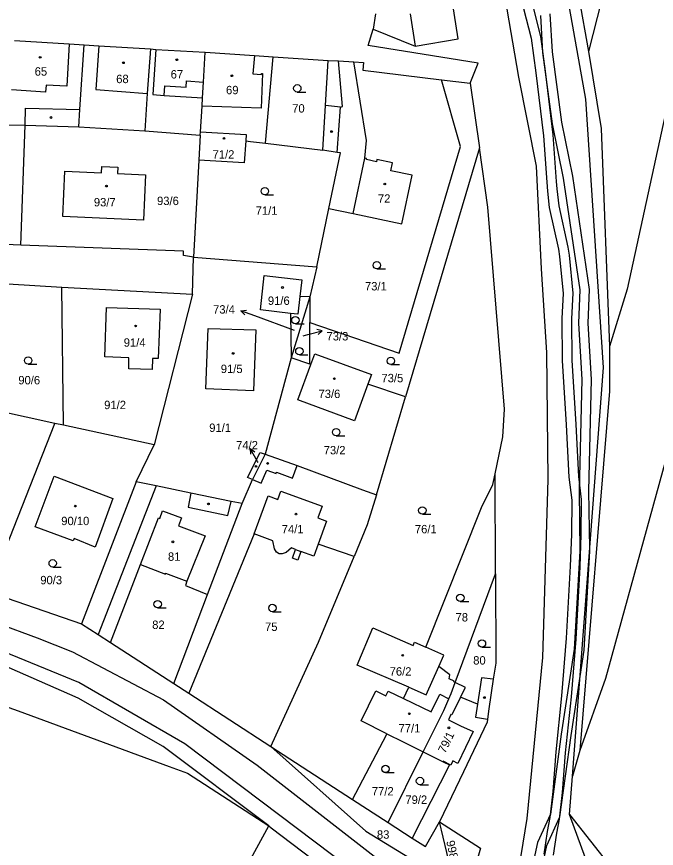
# Model space of a CAD drawing. Extents: x -757266 to -753360, y -1162585 to -1157740.
# Drawn here: x -754672.7 to -754542.9, y -1161439.7 to -1161271.1 of the extents above; entities that cross this region are included whole.
import ezdxf

# ---------------------------------------------------------------- set-up
doc = ezdxf.new("R2010")
doc.units = 0
for name, color, linetype in [('Hranice parcel', 7, 'Continuous'), ('Parcelní čísla', 7, 'Continuous'), ('Pop  PČ popisy', 7, 'Continuous'), ('Poz předměty', 7, 'Continuous'), ('Vnitřní kresba', 7, 'Continuous'), ('Věcná břemena k části', 7, 'Continuous'), ('Značky budov', 7, 'Continuous'), ('Značky kultur', 7, 'Continuous')]:
    doc.layers.add(name, color=color, linetype=linetype)

msp = doc.modelspace()

# ---------------------------------------------------------------- linework, layer by layer
at = {"layer": 'Hranice parcel'}
for p, q in [((-754564.47, -1161235.05), (-754556.62, -1161278.19)), ((-754599.88, -1161270.57), (-754600.35, -1161273.7)), ((-754622.16, -1161296.82), (-754620.61, -1161279.26)), ((-754620.61, -1161279.26), (-754609.44, -1161280)), ((-754586.46, -1161283.93), (-754580.66, -1161284.65)), ((-754580.66, -1161284.65), (-754578.76, -1161297.75)), ((-754675.18, -1161293.06), (-754670.95, -1161293.16)), ((-754671.84, -1161317.48), (-754670.95, -1161293.16)), ((-754670.95, -1161293.16), (-754660.07, -1161293.45)), ((-754660.07, -1161293.45), (-754646.62, -1161294.32)), ((-754646.62, -1161294.32), (-754635.46, -1161295.19)), ((-754635.46, -1161295.19), (-754635.67, -1161300.26)), ((-754635.46, -1161295.19), (-754635.33, -1161294.47)), ((-754622.16, -1161296.82), (-754610.53, -1161298.22)), ((-754578.76, -1161297.75), (-754593.76, -1161348.23)), ((-754635.67, -1161300.26), (-754636.8, -1161319.87)), ((-754611.76, -1161321.88), (-754609.31, -1161310.02)), ((-754671.84, -1161317.48), (-754693.69, -1161316.58)), ((-754636.97, -1161327.36), (-754636.8, -1161319.87)), ((-754636.8, -1161319.87), (-754611.76, -1161321.88)), ((-754611.76, -1161321.88), (-754613.18, -1161327.94)), ((-754663.13, -1161353.97), (-754663.47, -1161325.97)), ((-754663.47, -1161325.97), (-754636.97, -1161327.36)), ((-754636.97, -1161327.36), (-754644.79, -1161357.93)), ((-754613.18, -1161327.94), (-754616.95, -1161340.28)), ((-754613.18, -1161327.94), (-754615.21, -1161327.85)), ((-754613.18, -1161327.94), (-754613.18, -1161333.11)), ((-754617.12, -1161331.29), (-754616.95, -1161340.28)), ((-754613.18, -1161341.57), (-754613.18, -1161333.11)), ((-754616.95, -1161340.28), (-754622.24, -1161359.84)), ((-754613.18, -1161341.57), (-754616.95, -1161340.28)), ((-754612.99, -1161341.63), (-754613.18, -1161341.57)), ((-754593.76, -1161348.23), (-754601.4, -1161345.61)), ((-754664.94, -1161353.58), (-754690.96, -1161347.96)), ((-754599.63, -1161368.08), (-754593.76, -1161348.23)), ((-754678.39, -1161387.7), (-754664.94, -1161353.58)), ((-754663.13, -1161353.97), (-754664.94, -1161353.58)), ((-754644.79, -1161357.93), (-754663.13, -1161353.97)), ((-754648.39, -1161365.43), (-754644.79, -1161357.93)), ((-754622.24, -1161359.84), (-754624.83, -1161364.97)), ((-754575.52, -1161384.09), (-754575.57, -1161363.79)), ((-754626.92, -1161369.84), (-754624.83, -1161364.97)), ((-754633.93, -1161388.29), (-754626.92, -1161369.84)), ((-754583.69, -1161406.08), (-754575.52, -1161384.09)), ((-754678.39, -1161387.7), (-754659.5, -1161394.19)), ((-754640.78, -1161406.28), (-754633.93, -1161388.29)), ((-754653.6, -1161398), (-754640.78, -1161406.28)), ((-754640.78, -1161406.28), (-754637.75, -1161408.25)), ((-754637.75, -1161408.25), (-754621.09, -1161419.06)), ((-754621.09, -1161419.06), (-754604.55, -1161429.79)), ((-754597.28, -1161434.49), (-754590.2, -1161420.15)), ((-754558.38, -1161419.85), (-754559.89, -1161425.06)), ((-754560.48, -1161432.87), (-754559.89, -1161425.06)), ((-754604.55, -1161429.79), (-754597.28, -1161434.49)), ((-754560.48, -1161432.87), (-754547.87, -1161448.88)), ((-754597.28, -1161434.49), (-754592.41, -1161437.62)), ((-754583.77, -1161447.24), (-754586.91, -1161434.31))]:
    msp.add_line(p, q, dxfattribs=at)
for points in [[(-754445.2, -1160958.32), (-754447.89, -1160976.22), (-754455.59, -1161013.39), (-754480.57, -1161118.96), (-754490.22, -1161157.22), (-754506.77, -1161225.11), (-754533.95, -1161335.36), (-754553.22, -1161405.27), (-754558.38, -1161419.85)], [(-754466.32, -1160969.22), (-754470.69, -1161000.96), (-754485.32, -1161062.24), (-754508.67, -1161155.44), (-754534.19, -1161259.35), (-754548.8, -1161326.41), (-754552.41, -1161338.01)], [(-754484.16, -1160981.35), (-754485.81, -1160996.01), (-754494.05, -1161034.11), (-754504.67, -1161074), (-754524.03, -1161152.27), (-754534.83, -1161192.53), (-754556.62, -1161278.19)], [(-754559.89, -1161425.06), (-754553.59, -1161342.24), (-754557.22, -1161287.88), (-754565.71, -1161240.05), (-754579.29, -1161190.13)], [(-754600.35, -1161273.7), (-754591.79, -1161277.13), (-754583.11, -1161275.65), (-754585.54, -1161259.98), (-754590.52, -1161260.79), (-754598.11, -1161259.48)], [(-754580.66, -1161284.65), (-754579.05, -1161280.56), (-754601.37, -1161277.01), (-754600.35, -1161273.7)], [(-754673.11, -1161275.95), (-754661.97, -1161276.63), (-754658.96, -1161276.85)], [(-754660.07, -1161293.45), (-754659.84, -1161289.99), (-754658.96, -1161276.85)], [(-754658.96, -1161276.85), (-754656, -1161277.04), (-754645.5, -1161277.7)], [(-754645.5, -1161277.7), (-754646.15, -1161286.69), (-754646.62, -1161294.32)], [(-754645.5, -1161277.7), (-754644.44, -1161277.78), (-754634.38, -1161278.37)], [(-754635.33, -1161294.47), (-754635.03, -1161289.31), (-754634.93, -1161287.61), (-754634.74, -1161284.42), (-754634.38, -1161278.37)], [(-754634.38, -1161278.37), (-754624.4, -1161279.02), (-754620.61, -1161279.26)], [(-754556.62, -1161278.19), (-754554.06, -1161293.83), (-754552.41, -1161338.01)], [(-754610.53, -1161298.22), (-754610.01, -1161289.16), (-754609.44, -1161280)], [(-754609.44, -1161280), (-754607.34, -1161280.13), (-754604.23, -1161280.32)], [(-754609.31, -1161310.02), (-754604.36, -1161311.07), (-754594.54, -1161313.14), (-754592.44, -1161303.29), (-754596.74, -1161302.37), (-754596.41, -1161300.75), (-754599.6, -1161300.13), (-754599.69, -1161300.57), (-754601.69, -1161300.09), (-754601.66, -1161299.92), (-754602.02, -1161299.84), (-754601.67, -1161296.22), (-754604.23, -1161280.32)], [(-754604.23, -1161280.32), (-754602.3, -1161280.43), (-754602.43, -1161281.96), (-754586.46, -1161283.93)], [(-754613.18, -1161333.11), (-754595.06, -1161339.34), (-754582.61, -1161297.47), (-754586.46, -1161283.93)], [(-754635.33, -1161294.47), (-754626.09, -1161295.01), (-754626.18, -1161296.33)], [(-754626.18, -1161296.33), (-754626.48, -1161300.8), (-754635.67, -1161300.26)], [(-754626.18, -1161296.33), (-754625.2, -1161296.45), (-754622.16, -1161296.82)], [(-754609.31, -1161310.02), (-754606.98, -1161298.76), (-754607.61, -1161298.71), (-754610.53, -1161298.22)], [(-754575.57, -1161363.79), (-754574.01, -1161356.28), (-754573.71, -1161350.69), (-754577.07, -1161309.73), (-754578.76, -1161297.75)], [(-754652.16, -1161301.67), (-754652.22, -1161302.94), (-754646.53, -1161303.19), (-754646.94, -1161312.37), (-754663.28, -1161311.65), (-754662.88, -1161302.47), (-754655.42, -1161302.8), (-754655.36, -1161301.51), (-754652.16, -1161301.67)], [(-754636.8, -1161319.87), (-754638.84, -1161319.56), (-754638.78, -1161318.66), (-754671.84, -1161317.48)], [(-754617.12, -1161331.29), (-754623.2, -1161330.58), (-754622.42, -1161323.63), (-754614.82, -1161324.49), (-754615.21, -1161327.85)], [(-754690.96, -1161347.96), (-754687.6, -1161330.34), (-754686.16, -1161326.38), (-754684.36, -1161324.67), (-754663.47, -1161325.97)], [(-754615.21, -1161327.85), (-754615.61, -1161331.47), (-754617.12, -1161331.29)], [(-754649.87, -1161340.28), (-754654.76, -1161340.06), (-754654.41, -1161330.08), (-754643.57, -1161330.46), (-754643.98, -1161340.44), (-754645.1, -1161340.4), (-754645.18, -1161342.64), (-754649.89, -1161342.5), (-754649.87, -1161340.28)], [(-754624.61, -1161347.01), (-754634.3, -1161346.57), (-754633.8, -1161334.35), (-754624.13, -1161334.62), (-754624.61, -1161347.01)], [(-754612.99, -1161341.63), (-754612.19, -1161339.45), (-754600.69, -1161343.68), (-754601.4, -1161345.61)], [(-754552.41, -1161338.01), (-754552.41, -1161347.05), (-754558.38, -1161419.85)], [(-754601.4, -1161345.61), (-754604.13, -1161353.04), (-754615.63, -1161348.84), (-754612.99, -1161341.63)], [(-754624.83, -1161364.97), (-754625.83, -1161364.56), (-754623.24, -1161359.47), (-754622.24, -1161359.84)], [(-754622.24, -1161359.84), (-754615.77, -1161362.12), (-754602.48, -1161367.04), (-754599.63, -1161368.08)], [(-754665.07, -1161364.31), (-754653.13, -1161368.79), (-754656.72, -1161378.68), (-754661.01, -1161376.89), (-754661.19, -1161377.39), (-754668.9, -1161374.55), (-754665.07, -1161364.31)], [(-754589.62, -1161398.95), (-754578.35, -1161370.61), (-754576.09, -1161365.94), (-754575.57, -1161363.79)], [(-754648.39, -1161365.43), (-754658.5, -1161391.59), (-754659.5, -1161394.19)], [(-754626.92, -1161369.84), (-754629.16, -1161369.39), (-754637.32, -1161367.72), (-754644.33, -1161366.27), (-754648.39, -1161365.43)], [(-754599.63, -1161368.08), (-754601.52, -1161374.13), (-754604.22, -1161380.59)], [(-754604.22, -1161380.59), (-754611.5, -1161378.09), (-754612.39, -1161380.5), (-754614.98, -1161379.54), (-754615.63, -1161381.28), (-754616.73, -1161380.87), (-754616.09, -1161379.13), (-754616.9, -1161378.83), (-754618, -1161379.76), (-754618.76, -1161380.05), (-754619.43, -1161380.05), (-754619.96, -1161379.69), (-754620.35, -1161379.01), (-754620.72, -1161377.41), (-754624.5, -1161375.98), (-754637.75, -1161408.25)], [(-754621.09, -1161419.06), (-754611.45, -1161397.93), (-754604.22, -1161380.59)], [(-754653.6, -1161398), (-754647.53, -1161382.21), (-754642.49, -1161384.11), (-754642.43, -1161383.96), (-754638.12, -1161385.57), (-754638.43, -1161386.42), (-754633.93, -1161388.29)], [(-754575.52, -1161384.09), (-754575.47, -1161402.15), (-754575.96, -1161405.45)], [(-754659.5, -1161394.19), (-754656.11, -1161396.38), (-754653.6, -1161398)], [(-754593.12, -1161407.07), (-754603.6, -1161402.55), (-754600.39, -1161394.99), (-754592.24, -1161398.63), (-754591.93, -1161397.92), (-754589.62, -1161398.95)], [(-754705.63, -1161399.93), (-754672.36, -1161411.87), (-754641.69, -1161423.11), (-754638, -1161424.46), (-754621.51, -1161435.14)], [(-754587.03, -1161402.87), (-754586, -1161400.56), (-754589.62, -1161398.95)], [(-754621.51, -1161435.14), (-754642.96, -1161419.07), (-754660.19, -1161409.25), (-754680.42, -1161400.45)], [(-754593.12, -1161407.07), (-754589.59, -1161408.59), (-754587.03, -1161402.87)], [(-754583.69, -1161406.08), (-754583.98, -1161405.95), (-754583.92, -1161405.83), (-754584.92, -1161405.36), (-754584.81, -1161404.52), (-754587.03, -1161402.87)], [(-754575.96, -1161405.45), (-754578.39, -1161405.14), (-754579.17, -1161410.48), (-754582.6, -1161409.09), (-754581.62, -1161407.1), (-754583.69, -1161406.08)], [(-754590.2, -1161420.15), (-754585.97, -1161411.78), (-754584.95, -1161409.38), (-754584.49, -1161408.32), (-754583.69, -1161406.08)], [(-754575.96, -1161405.45), (-754576.84, -1161411.43), (-754577.14, -1161413.53), (-754577.23, -1161414.12), (-754582.01, -1161424.19), (-754586.91, -1161434.31)], [(-754597.56, -1161416.47), (-754602.8, -1161413.84), (-754599.79, -1161407.76), (-754597.73, -1161408.77), (-754597.27, -1161407.84), (-754594.17, -1161409.33), (-754593.12, -1161407.07)], [(-754604.55, -1161429.79), (-754597.66, -1161416.67), (-754597.56, -1161416.47)], [(-754597.56, -1161416.47), (-754594.25, -1161418.14), (-754590.2, -1161420.15)], [(-754621.09, -1161419.06), (-754601.81, -1161436.22), (-754583.77, -1161447.24)], [(-754590.2, -1161420.15), (-754586.16, -1161422.15), (-754584.86, -1161422.79), (-754592.41, -1161437.62)], [(-754559.16, -1161460.48), (-754553.28, -1161452.55), (-754560.48, -1161432.87)], [(-754766.3, -1161691.75), (-754767.01, -1161690.15), (-754761.96, -1161682.3), (-754754.74, -1161660.64), (-754700.98, -1161580.45), (-754621.51, -1161435.14)], [(-754621.51, -1161435.14), (-754621.01, -1161435.58), (-754612.63, -1161441.92)], [(-754592.41, -1161437.62), (-754589.69, -1161439.32), (-754586.91, -1161434.31)], [(-754586.91, -1161434.31), (-754578.54, -1161439.66), (-754582.36, -1161453.07)]]:
    msp.add_lwpolyline(points, dxfattribs=at)
at = {"layer": 'Pop  PČ popisy'}
for p, q in [((-754627.16, -1161330.754), (-754626.048, -1161330.626)), ((-754624.34, -1161331.78), (-754627.16, -1161330.754)), ((-754627.16, -1161330.754), (-754626.39, -1161331.567)), ((-754616.31, -1161334.73), (-754624.34, -1161331.78)), ((-754614.5, -1161335.82), (-754613.56, -1161335.58)), ((-754613.56, -1161335.58), (-754610.661, -1161334.803)), ((-754610.661, -1161334.803), (-754611.758, -1161334.579)), ((-754610.661, -1161334.803), (-754611.499, -1161335.546)), ((-754623.79, -1161361.3), (-754625.29, -1161358.701)), ((-754625.29, -1161358.701), (-754624.356, -1161359.318)), ((-754625.29, -1161358.701), (-754625.223, -1161359.819)), ((-754623.69, -1161361.48), (-754623.79, -1161361.3))]:
    msp.add_line(p, q, dxfattribs=at)
at = {"layer": 'Poz předměty'}
for p, q in [((-754574.02, -1161264.81), (-754570.84, -1161283.4)), ((-754570.84, -1161283.4), (-754567.29, -1161301.44)), ((-754567.29, -1161301.44), (-754566.27, -1161322.26)), ((-754566.27, -1161322.26), (-754565.15, -1161339.18)), ((-754565.15, -1161339.18), (-754564.91, -1161364.95)), ((-754564.91, -1161364.95), (-754566.01, -1161401.03)), ((-754566.01, -1161401.03), (-754569.19, -1161433.64)), ((-754569.19, -1161433.64), (-754573.6, -1161461.21))]:
    msp.add_line(p, q, dxfattribs=at)
at = {"layer": 'Vnitřní kresba'}
for p, q in [((-754592.86, -1161270.58), (-754591.79, -1161277.13)), ((-754661.97, -1161276.63), (-754662.46, -1161285.21)), ((-754656, -1161277.04), (-754656.61, -1161285.92)), ((-754644.44, -1161277.78), (-754645.04, -1161286.95)), ((-754624.4, -1161279.02), (-754624.72, -1161282.74)), ((-754606.58, -1161289.36), (-754607.34, -1161280.13)), ((-754624.72, -1161282.74), (-754623.01, -1161282.9)), ((-754622.77, -1161282.7), (-754623.03, -1161289.69)), ((-754623.01, -1161282.9), (-754622.99, -1161282.68)), ((-754622.99, -1161282.68), (-754622.77, -1161282.7)), ((-754666.68, -1161285.03), (-754666.77, -1161286.42)), ((-754662.46, -1161285.21), (-754666.68, -1161285.03)), ((-754642.73, -1161287.12), (-754642.59, -1161285.16)), ((-754642.59, -1161285.16), (-754638.3, -1161285.47)), ((-754638.3, -1161285.47), (-754638.21, -1161284.17)), ((-754638.21, -1161284.17), (-754634.74, -1161284.42)), ((-754666.77, -1161286.42), (-754673.73, -1161285.95)), ((-754656.61, -1161285.92), (-754646.15, -1161286.69)), ((-754645.04, -1161286.95), (-754642.73, -1161287.12)), ((-754642.73, -1161287.12), (-754634.93, -1161287.61)), ((-754670.95, -1161293.16), (-754670.83, -1161289.67)), ((-754670.83, -1161289.67), (-754659.84, -1161289.99)), ((-754623.03, -1161289.69), (-754635.03, -1161289.31)), ((-754606.99, -1161289.48), (-754610.01, -1161289.16)), ((-754607.61, -1161298.71), (-754606.99, -1161289.48)), ((-754606.99, -1161289.48), (-754606.58, -1161289.36)), ((-754604.36, -1161311.07), (-754602.02, -1161299.84)), ((-754623.03, -1161365.71), (-754621.87, -1161363.09)), ((-754621.87, -1161363.09), (-754620.04, -1161363.76)), ((-754616.7, -1161364.67), (-754615.77, -1161362.12)), ((-754620.04, -1161363.76), (-754619.93, -1161363.48)), ((-754619.93, -1161363.48), (-754616.7, -1161364.67)), ((-754644.33, -1161366.27), (-754656.11, -1161396.38)), ((-754624.83, -1161364.97), (-754623.03, -1161365.71)), ((-754637.32, -1161367.72), (-754637.84, -1161370.57)), ((-754619.64, -1161369.02), (-754619.03, -1161367.33)), ((-754619.03, -1161367.33), (-754610.69, -1161370.38)), ((-754629.83, -1161372.23), (-754629.16, -1161369.39)), ((-754624.5, -1161375.98), (-754621.63, -1161368.28)), ((-754621.63, -1161368.28), (-754619.64, -1161369.02)), ((-754643.63, -1161372.84), (-754643.09, -1161371.3)), ((-754643.09, -1161371.3), (-754639.21, -1161372.69)), ((-754637.84, -1161370.57), (-754629.83, -1161372.23)), ((-754610.69, -1161370.38), (-754611.55, -1161372.72)), ((-754647.53, -1161382.21), (-754643.88, -1161372.74)), ((-754643.88, -1161372.74), (-754643.63, -1161372.84)), ((-754639.21, -1161372.69), (-754639.79, -1161374.31)), ((-754611.55, -1161372.72), (-754609.77, -1161373.38)), ((-754639.79, -1161374.31), (-754634.39, -1161376.38)), ((-754609.77, -1161373.38), (-754611.5, -1161378.09)), ((-754634.39, -1161376.38), (-754638.12, -1161385.57)), ((-754616.09, -1161379.13), (-754614.98, -1161379.54)), ((-754687.07, -1161390.15), (-754668.52, -1161397.07)), ((-754660.07, -1161406.1), (-754679.49, -1161398.17)), ((-754668.52, -1161397.07), (-754661.33, -1161399.91)), ((-754661.33, -1161399.91), (-754642.84, -1161409.61)), ((-754638.51, -1161418.51), (-754660.07, -1161406.1)), ((-754588.58, -1161412.02), (-754586.83, -1161408.45)), ((-754586.83, -1161408.45), (-754584.95, -1161409.38)), ((-754642.84, -1161409.61), (-754623.88, -1161422.87)), ((-754594.17, -1161409.33), (-754588.58, -1161412.02)), ((-754582.6, -1161409.09), (-754584.38, -1161412.68)), ((-754579.17, -1161410.48), (-754579.56, -1161413.15)), ((-754584.57, -1161412.59), (-754585.07, -1161413.66)), ((-754585.07, -1161413.66), (-754582.64, -1161414.86)), ((-754584.38, -1161412.68), (-754584.57, -1161412.59)), ((-754579.56, -1161413.15), (-754577.14, -1161413.53)), ((-754582.64, -1161414.86), (-754580.08, -1161416.01)), ((-754580.08, -1161416.01), (-754583.18, -1161422.5)), ((-754619.29, -1161433.04), (-754638.51, -1161418.51)), ((-754586.1, -1161422.02), (-754586.16, -1161422.15)), ((-754584.6, -1161422.85), (-754586.1, -1161422.02)), ((-754584.16, -1161422), (-754584.6, -1161422.85)), ((-754583.18, -1161422.5), (-754584.16, -1161422)), ((-754623.88, -1161422.87), (-754596.52, -1161444.08)), ((-754591.38, -1161454), (-754619.29, -1161433.04))]:
    msp.add_line(p, q, dxfattribs=at)
at = {"layer": 'Věcná břemena k části'}
for points in [[(-754569.81, -1161269.52), (-754568.3, -1161275.53), (-754567.34, -1161282.5), (-754565.81, -1161295.28), (-754565.12, -1161304.71), (-754564.94, -1161306.5), (-754564.61, -1161309.8), (-754562.75, -1161318.28), (-754562.5, -1161319.75), (-754561.79, -1161327.25), (-754562.04, -1161332.32), (-754561.97, -1161340.82), (-754561.17, -1161353.86), (-754560.63, -1161364.51), (-754560.04, -1161369.12), (-754560.13, -1161376.12)], [(-754563.73, -1161441.1), (-754563.07, -1161436.6), (-754562.53, -1161433.78), (-754561.91, -1161428.37), (-754561.29, -1161420.35), (-754560.13, -1161409), (-754559.17, -1161397.34), (-754558.34, -1161382.64), (-754558.13, -1161376.11), (-754558.04, -1161369.01), (-754558.63, -1161364.34), (-754559.16, -1161353.81), (-754559.97, -1161340.75), (-754560.04, -1161332.37), (-754559.79, -1161327.2), (-754560.52, -1161319.52), (-754560.79, -1161317.88), (-754562.63, -1161309.48), (-754562.98, -1161306.02), (-754563.13, -1161304.54), (-754563.82, -1161295.07), (-754565.36, -1161282.22), (-754566.34, -1161275.16), (-754567.88, -1161269.01)], [(-754566.41, -1161270.91), (-754565.96, -1161278.43), (-754564.05, -1161292.89), (-754561.76, -1161303.85), (-754558.44, -1161326.52), (-754558.69, -1161333.3), (-754558.02, -1161344.71), (-754558.56, -1161367.25), (-754558.38, -1161379.45), (-754559.53, -1161399.33), (-754562.18, -1161416.6), (-754564.39, -1161432.78), (-754567.03, -1161438.51), (-754568.13, -1161443.89)], [(-754566.17, -1161444.29), (-754565.11, -1161439.13), (-754562.45, -1161433.34), (-754560.2, -1161416.82), (-754558.35, -1161404.86), (-754557.53, -1161399.53), (-754556.38, -1161379.49), (-754556.39, -1161379.01), (-754556.56, -1161367.27), (-754556.02, -1161344.69), (-754556.69, -1161333.28), (-754556.44, -1161326.42), (-754559.8, -1161303.47), (-754562.09, -1161292.53), (-754563.96, -1161278.25), (-754564.43, -1161270.59)], [(-754560.13, -1161376.12), (-754560.34, -1161382.54), (-754561.16, -1161397.14), (-754562.12, -1161408.82), (-754563.28, -1161420.16), (-754563.9, -1161428.21), (-754564.51, -1161433.47), (-754565.04, -1161436.27), (-754565.73, -1161440.89)]]:
    msp.add_lwpolyline(points, dxfattribs=at)
at = {"layer": 'Značky budov'}
for centre in [(-754667.8868, -1161279.3892), (-754650.9968, -1161280.4992), (-754640.1668, -1161279.8792), (-754628.9968, -1161283.1292), (-754665.6968, -1161291.5792), (-754630.5968, -1161295.8192), (-754608.7668, -1161294.4292), (-754654.4468, -1161305.4892), (-754597.9768, -1161305.0692), (-754618.7268, -1161326.0392), (-754648.5168, -1161333.8392), (-754628.7368, -1161339.4092), (-754608.2068, -1161344.5192), (-754624.0968, -1161362.3092), (-754621.7368, -1161361.6992), (-754633.7468, -1161369.8992), (-754660.7568, -1161370.3492), (-754615.9968, -1161371.9592), (-754640.9568, -1161377.5892), (-754594.3468, -1161400.5792), (-754577.7566, -1161409.1481), (-754593.0068, -1161412.4392), (-754584.9768, -1161415.2792)]:
    msp.add_circle(centre, 0.175, dxfattribs=at)
at = {"layer": 'Značky kultur'}
for p, q in [((-754615.723, -1161286.43), (-754613.973, -1161286.43)), ((-754622.293, -1161307.26), (-754620.543, -1161307.26)), ((-754599.573, -1161322.28), (-754597.823, -1161322.28)), ((-754616.113, -1161333.4), (-754614.363, -1161333.4)), ((-754615.303, -1161339.71), (-754613.553, -1161339.71)), ((-754670.323, -1161341.59), (-754668.573, -1161341.59)), ((-754596.753, -1161341.67), (-754595.003, -1161341.67)), ((-754607.833, -1161356.1), (-754606.083, -1161356.1)), ((-754590.353, -1161371.97), (-754588.603, -1161371.97)), ((-754665.343, -1161382.69), (-754663.593, -1161382.69)), ((-754582.653, -1161389.68), (-754580.903, -1161389.68)), ((-754644.053, -1161390.96), (-754642.303, -1161390.96)), ((-754620.773, -1161391.75), (-754619.023, -1161391.75)), ((-754578.263, -1161398.93), (-754576.513, -1161398.93)), ((-754597.823, -1161424.37), (-754596.073, -1161424.37)), ((-754590.843, -1161426.81), (-754589.093, -1161426.81))]:
    msp.add_line(p, q, dxfattribs=at)
for centre in [(-754615.7229, -1161285.6798), (-754622.2929, -1161306.5098), (-754599.5729, -1161321.5298), (-754616.1129, -1161332.6498), (-754615.3029, -1161338.9598), (-754670.3229, -1161340.8398), (-754596.7529, -1161340.9198), (-754607.8329, -1161355.3498), (-754590.3529, -1161371.2198), (-754665.3429, -1161381.9398), (-754582.6529, -1161388.9298), (-754644.0529, -1161390.2098), (-754620.7729, -1161390.9998), (-754578.2629, -1161398.1798), (-754597.8229, -1161423.6198), (-754590.8429, -1161426.0598)]:
    msp.add_circle(centre, 0.75, dxfattribs=at)

# ---------------------------------------------------------------- texts
at = {"layer": 'Parcelní čísla'}
for s, p in [('65', (-754669, -1161283.1)), ('67', (-754641.41, -1161283.68)), ('68', (-754652.46, -1161284.62)), ('69', (-754630.18, -1161286.87)), ('70', (-754616.76, -1161290.59)), ('71/2', (-754632.91, -1161299.92)), ('93/6', (-754644.18, -1161309.33)), ('72', (-754599.37, -1161308.86)), ('93/7', (-754656.99, -1161309.6)), ('71/1', (-754624.16, -1161311.31)), ('73/1', (-754602, -1161326.63)), ('91/6', (-754621.689, -1161329.56)), ('73/4', (-754632.809, -1161331.33)), ('73/3', (-754609.8, -1161336.768)), ('91/4', (-754650.93, -1161338.04)), ('91/5', (-754631.24, -1161343.38)), ('90/6', (-754672.32, -1161345.67)), ('73/5', (-754598.649, -1161345.25)), ('73/6', (-754611.419, -1161348.44)), ('91/2', (-754654.9, -1161350.69)), ('91/1', (-754633.59, -1161355.31)), ('74/2', (-754628.13, -1161358.85)), ('73/2', (-754610.369, -1161359.86)), ('90/10', (-754663.61, -1161374.2)), ('74/1', (-754618.879, -1161375.86)), ('76/1', (-754591.87, -1161375.86)), ('81', (-754641.96, -1161381.43)), ('90/3', (-754667.86, -1161386.19)), ('78', (-754583.62, -1161393.73)), ('82', (-754645.16, -1161395.24)), ('75', (-754622.27, -1161395.65)), ('80', (-754580.04, -1161402.46)), ('76/2', (-754596.99, -1161404.7)), ('77/1', (-754595.18, -1161416.22)), ('77/2', (-754600.6, -1161428.99)), ('79/2', (-754593.8, -1161430.69)), ('83', (-754599.57, -1161437.76))]:
    msp.add_text(s, height=1.7, dxfattribs=at).set_placement(p)
for s, rotation, p in [('79/1', 64, (-754585.736, -1161420.582)), ('998/53', 282, (-754585.521, -1161438.306))]:
    msp.add_text(s, height=1.7, rotation=rotation, dxfattribs=at).set_placement(p)

doc.saveas('drawing.dxf')
